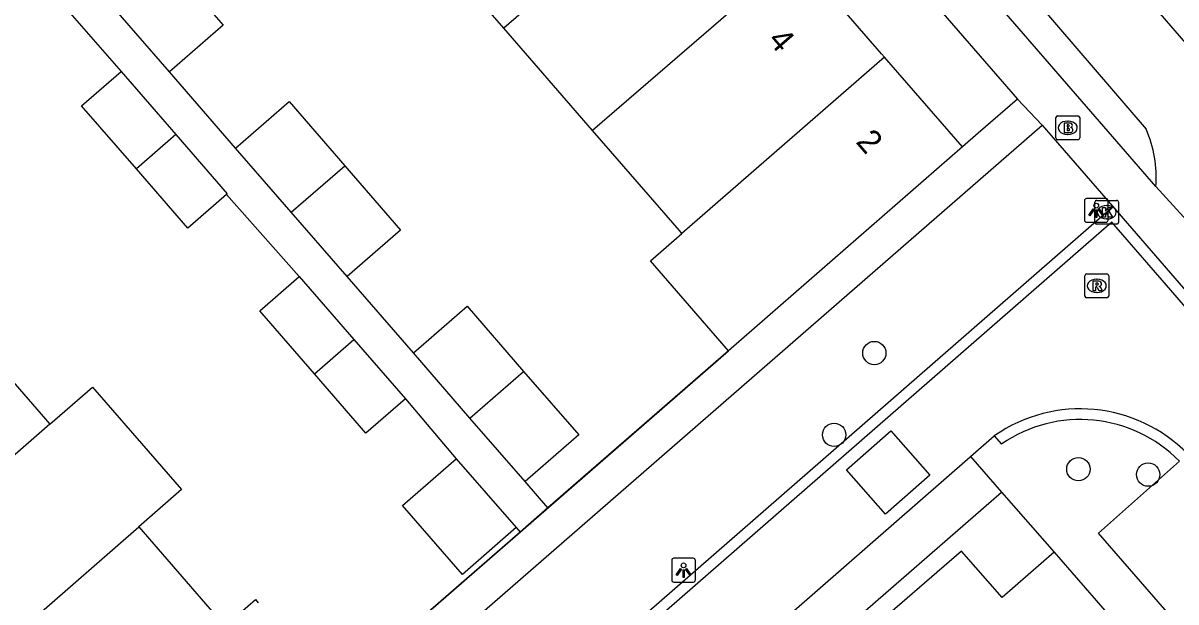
# Model space of a CAD drawing. Extents: x 155888 to 156864, y 383882 to 384671.
# Drawn here: x 156372.4 to 156420.82, y 384119.15 to 384143.46 of the extents above; entities that cross this region are included whole.
import ezdxf

# ---------------------------------------------------------------- set-up
doc = ezdxf.new("R2010")
doc.units = 0
for name, color, linetype in [('IMGEO_Boom', 7, 'Continuous'), ('IMGEO_Brandkraan', 7, 'Continuous'), ('IMGEO_Fietspad_gesloten', 7, 'Continuous'), ('IMGEO_Kolk', 7, 'Continuous'), ('IMGEO_Lichtpunt', 7, 'Continuous'), ('IMGEO_Muur', 7, 'Continuous'), ('IMGEO_Pand', 7, 'Continuous'), ('IMGEO_Pand_nummerreeks', 7, 'Continuous'), ('IMGEO_Rijbaan_lokaal_gesloten', 7, 'Continuous'), ('IMGEO_Rijbaan_lokaal_open', 7, 'Continuous'), ('IMGEO_Rioolput', 7, 'Continuous'), ('IMGEO_Voetpad_open', 7, 'Continuous')]:
    doc.layers.add(name, color=color, linetype=linetype)

msp = doc.modelspace()

# ---------------------------------------------------------------- linework, layer by layer
at = {"layer": 'IMGEO_Boom'}
for centre in [(156408.155, 384129.604), (156406.466, 384126.17), (156416.726, 384124.726), (156419.657, 384124.498)]:
    msp.add_circle(centre, 0.489, dxfattribs=at)
at = {"layer": 'IMGEO_Brandkraan'}
for p, q in [((156415.779, 384138.637), (156415.779, 384139.489)), ((156415.854, 384139.563), (156416.706, 384139.563)), ((156416.267, 384139.343), (156416.292, 384139.343)), ((156416.78, 384139.489), (156416.78, 384138.637)), ((156416.29, 384138.783), (156416.265, 384138.783)), ((156416.706, 384138.563), (156415.854, 384138.563))]:
    msp.add_line(p, q, dxfattribs=at)
for points in [[(156415.779, 384138.637), (156415.779, 384139.489)], [(156415.854, 384139.563), (156416.706, 384139.563)], [(156416.127, 384139.263), (156416.127, 384138.863), (156416.34, 384138.863)], [(156416.358, 384139.263), (156416.127, 384139.263)], [(156416.78, 384139.489), (156416.78, 384138.637)], [(156416.306, 384139.182), (156416.252, 384139.182), (156416.252, 384139.106)], [(156416.252, 384139.106), (156416.305, 384139.106)], [(156416.314, 384139.03), (156416.252, 384139.03), (156416.252, 384138.949)], [(156416.252, 384138.949), (156416.314, 384138.949)], [(156416.706, 384138.563), (156415.854, 384138.563)]]:
    msp.add_lwpolyline(points, dxfattribs=at)
for centre, radius, start, end in [((156415.856, 384139.487), 0.0765, 91.552, 178.448), ((156415.856, 384139.487), 0.0765, 91.552, 178.448), ((156416.362, 384139.118), 0.145, 59.4692, 91.5367), ((156416.704, 384139.487), 0.0765, 1.552, 88.448), ((156416.704, 384139.487), 0.0765, 1.552, 88.448), ((156416.307, 384139.144), 0.0379, 267.8285, 90.9355), ((156416.315, 384138.989), 0.0404, 269.8759, 90.5077), ((156416.346, 384139.114), 0.251, 268.6676, 293.5347), ((156416.387, 384139.165), 0.0922, 285.5137, 58.1501), ((156416.392, 384138.973), 0.105, 301.3115, 78.989), ((156415.856, 384138.639), 0.0765, 181.552, 268.448), ((156415.856, 384138.639), 0.0765, 181.552, 268.448), ((156416.704, 384138.639), 0.0765, 271.552, 358.448), ((156416.704, 384138.639), 0.0765, 271.552, 358.448)]:
    msp.add_arc(centre, radius, start, end, dxfattribs=at)
for centre, major_axis, ratio, start_param, end_param in [((156416.266, 384139.063), (-0.387, 0.002), 0.722429, 4.712389, 7.853982), ((156416.291, 384139.063), (-0.39, 0.002), 0.717154, 1.570796, 4.712389)]:
    msp.add_ellipse(centre, major_axis=major_axis, ratio=ratio, start_param=start_param, end_param=end_param, dxfattribs=at)
at = {"layer": 'IMGEO_Fietspad_gesloten'}
for points in [[(156376.188, 384189.315), (156391.408, 384171.79), (156419.571, 384139)], [(156508.758, 384042.359), (156507.724, 384043.553), (156500, 384052.421), (156466.101, 384091.342), (156424.652, 384138.668), (156398.32, 384169.108)], [(156422.011, 384134.369), (156419.983, 384136.598)]]:
    msp.add_lwpolyline(points, dxfattribs=at)
msp.add_arc((156414.943, 384136.97), 5.054, 355.7799, 23.6859, dxfattribs=at)
at = {"layer": 'IMGEO_Kolk'}
for p, q in [((156417.416, 384135.09), (156417.416, 384135.942)), ((156417.491, 384136.016), (156418.343, 384136.016)), ((156418.417, 384135.942), (156418.417, 384135.09)), ((156417.904, 384135.796), (156417.929, 384135.796)), ((156418.343, 384135.016), (156417.491, 384135.016)), ((156417.927, 384135.236), (156417.902, 384135.236))]:
    msp.add_line(p, q, dxfattribs=at)
for points in [[(156417.416, 384135.09), (156417.416, 384135.942)], [(156417.491, 384136.016), (156418.343, 384136.016)], [(156418.417, 384135.942), (156418.417, 384135.09)], [(156417.737, 384135.716), (156417.86, 384135.716), (156417.86, 384135.565), (156417.99, 384135.716), (156418.154, 384135.716), (156418.008, 384135.565), (156418.161, 384135.316), (156418.009, 384135.316), (156417.924, 384135.48), (156417.86, 384135.413), (156417.86, 384135.316), (156417.737, 384135.316), (156417.737, 384135.716)], [(156418.343, 384135.016), (156417.491, 384135.016)]]:
    msp.add_lwpolyline(points, dxfattribs=at)
for centre, start, end in [((156417.493, 384135.94), 91.552, 178.448), ((156417.493, 384135.94), 91.552, 178.448), ((156418.341, 384135.94), 1.552, 88.448), ((156418.341, 384135.94), 1.552, 88.448), ((156417.493, 384135.092), 181.552, 268.448), ((156417.493, 384135.092), 181.552, 268.448), ((156418.341, 384135.092), 271.552, 358.448), ((156418.341, 384135.092), 271.552, 358.448)]:
    msp.add_arc(centre, 0.0765, start, end, dxfattribs=at)
for centre, major_axis, ratio, start_param, end_param in [((156417.903, 384135.516), (-0.387, 0.002), 0.722429, 4.712389, 7.853982), ((156417.928, 384135.516), (-0.39, 0.002), 0.717154, 1.570796, 4.712389)]:
    msp.add_ellipse(centre, major_axis=major_axis, ratio=ratio, start_param=start_param, end_param=end_param, dxfattribs=at)
at = {"layer": 'IMGEO_Lichtpunt'}
for p, q in [((156416.979, 384135.995), (156416.979, 384135.188)), ((156416.979, 384135.995), (156416.979, 384135.188)), ((156417.881, 384136.09), (156417.073, 384136.09)), ((156417.881, 384136.09), (156417.073, 384136.09)), ((156417.975, 384135.188), (156417.975, 384135.995)), ((156417.975, 384135.188), (156417.975, 384135.995)), ((156417.073, 384135.094), (156417.881, 384135.094)), ((156417.073, 384135.094), (156417.881, 384135.094)), ((156399.643, 384120.89), (156399.643, 384120.083)), ((156399.643, 384120.89), (156399.643, 384120.083)), ((156400.545, 384120.985), (156399.737, 384120.985)), ((156400.545, 384120.985), (156399.737, 384120.985)), ((156400.639, 384120.083), (156400.639, 384120.89)), ((156400.639, 384120.083), (156400.639, 384120.89)), ((156399.737, 384119.989), (156400.545, 384119.989)), ((156399.737, 384119.989), (156400.545, 384119.989))]:
    msp.add_line(p, q, dxfattribs=at)
for points in [[(156417.353, 384135.659), (156417.392, 384135.631), (156417.204, 384135.369), (156417.166, 384135.396), (156417.353, 384135.659)], [(156417.455, 384135.611), (156417.502, 384135.611), (156417.502, 384135.289), (156417.455, 384135.289), (156417.455, 384135.611)], [(156417.565, 384135.631), (156417.603, 384135.658), (156417.79, 384135.396), (156417.751, 384135.368), (156417.565, 384135.631)], [(156400.017, 384120.554), (156400.056, 384120.526), (156399.868, 384120.264), (156399.83, 384120.291), (156400.017, 384120.554)], [(156400.119, 384120.506), (156400.166, 384120.506), (156400.166, 384120.184), (156400.119, 384120.184), (156400.119, 384120.506)], [(156400.229, 384120.526), (156400.267, 384120.553), (156400.454, 384120.291), (156400.415, 384120.263), (156400.229, 384120.526)]]:
    msp.add_lwpolyline(points, dxfattribs=at)
for centre in [(156417.478, 384135.793), (156400.142, 384120.688)]:
    msp.add_circle(centre, 0.0994, dxfattribs=at)
for centre, start, end in [((156417.073, 384135.995), 90, 180), ((156417.073, 384135.995), 90, 180), ((156417.881, 384135.995), 0, 90), ((156417.881, 384135.995), 0, 90), ((156417.073, 384135.188), 180, 270), ((156417.073, 384135.188), 180, 270), ((156417.881, 384135.188), 270, 0), ((156417.881, 384135.188), 270, 360), ((156399.737, 384120.89), 90, 180), ((156399.737, 384120.89), 90, 180), ((156400.545, 384120.89), 0, 90), ((156400.545, 384120.89), 0, 90), ((156399.737, 384120.083), 180, 270), ((156399.737, 384120.083), 180, 270), ((156400.545, 384120.083), 270, 0), ((156400.545, 384120.083), 270, 360)]:
    msp.add_arc(centre, 0.0946, start, end, dxfattribs=at)
at = {"layer": 'IMGEO_Muur'}
msp.add_lwpolyline([(156385.535, 384115.352), (156402.026, 384129.701)], dxfattribs=at)
at = {"layer": 'IMGEO_Pand'}
for points in [[(156401.121, 384150.635), (156392.587, 384143.245)], [(156392.587, 384143.245), (156388.853, 384147.547)], [(156378.456, 384146.068), (156380.803, 384143.366), (156378.546, 384141.406)], [(156404.854, 384146.332), (156396.322, 384138.942)], [(156408.584, 384142.034), (156408.463, 384142.173), (156404.854, 384146.332)], [(156378.546, 384141.406), (156376.199, 384144.108)], [(156396.322, 384138.942), (156392.587, 384143.245)], [(156408.584, 384142.034), (156400.072, 384134.621)], [(156411.855, 384138.264), (156408.584, 384142.034)], [(156377.157, 384137.336), (156374.855, 384139.984), (156376.515, 384141.427)], [(156376.515, 384141.427), (156378.815, 384138.781)], [(156381.318, 384138.213), (156383.575, 384140.168), (156385.914, 384137.467)], [(156378.815, 384138.781), (156377.157, 384137.336)], [(156378.815, 384138.781), (156380.975, 384136.296), (156380.942, 384136.267)], [(156400.072, 384134.621), (156399.966, 384134.743), (156397.075, 384138.075), (156396.322, 384138.942)], [(156383.661, 384135.516), (156381.318, 384138.213)], [(156411.855, 384138.264), (156402.026, 384129.701)], [(156380.942, 384136.267), (156379.315, 384134.853), (156377.157, 384137.336)], [(156383.661, 384135.516), (156385.914, 384137.467)], [(156385.914, 384137.467), (156388.255, 384134.764), (156386.006, 384132.816)], [(156386.006, 384132.816), (156383.661, 384135.516)], [(156402.026, 384129.701), (156398.749, 384133.477), (156400.072, 384134.621)], [(156384.633, 384128.734), (156382.338, 384131.375), (156383.998, 384132.818)], [(156383.998, 384132.818), (156386.292, 384130.179)], [(156388.792, 384129.608), (156391.049, 384131.568), (156393.424, 384128.833)], [(156369.789, 384130.915), (156373.522, 384126.611)], [(156384.633, 384128.734), (156386.292, 384130.179)], [(156386.292, 384130.179), (156388.458, 384127.687)], [(156391.17, 384126.87), (156388.792, 384129.608)], [(156388.458, 384127.687), (156386.798, 384126.244), (156384.633, 384128.734)], [(156391.17, 384126.87), (156393.424, 384128.833)], [(156393.424, 384128.833), (156395.742, 384126.164), (156393.485, 384124.204)], [(156373.522, 384126.611), (156375.313, 384128.172), (156379.058, 384123.876), (156377.256, 384122.306)], [(156393.485, 384124.204), (156391.17, 384126.87)], [(156373.522, 384126.611), (156365.007, 384119.189)], [(156393.107, 384122.275), (156390.863, 384120.309), (156388.342, 384123.207), (156390.593, 384125.165)], [(156390.593, 384125.165), (156393.107, 384122.275)], [(156368.744, 384114.889), (156377.256, 384122.306)], [(156377.256, 384122.306), (156380.873, 384118.136), (156382.155, 384119.248), (156382.27, 384119.115)], [(156415.714, 384121.241), (156413.529, 384119.333), (156411.814, 384121.284), (156407.776, 384117.782)], [(156415.714, 384121.241), (156418.78, 384117.712)]]:
    msp.add_lwpolyline(points, dxfattribs=at)
at = {"layer": 'IMGEO_Rijbaan_lokaal_gesloten'}
for points in [[(156424.267, 384128.023), (156420.432, 384132.447), (156418.135, 384135.097), (156376.676, 384098.955), (156373.188, 384095.976), (156370.811, 384093.901), (156368.728, 384092.09), (156365.252, 384089.08), (156333.957, 384061.613), (156326.458, 384055.98), (156326.022, 384055.616)], [(156412.191, 384125.253), (156413.195, 384126.129)], [(156327.105, 384050.098), (156331.018, 384054.386), (156412.184, 384125.247), (156412.191, 384125.253)]]:
    msp.add_lwpolyline(points, dxfattribs=at)
msp.add_arc((156416.804, 384120.943), 6.318, 44.4428, 124.8338, dxfattribs=at)
at = {"layer": 'IMGEO_Rijbaan_lokaal_open'}
for points in [[(156418.165, 384135.765), (156417.917, 384135.517), (156376.376, 384099.303)], [(156418.165, 384135.765), (156420.779, 384132.75), (156424.61, 384128.331)], [(156410.491, 384124.473), (156408.624, 384122.836), (156406.984, 384124.706), (156408.851, 384126.343), (156410.491, 384124.473)], [(156413.195, 384126.129), (156413.498, 384125.78)]]:
    msp.add_lwpolyline(points, dxfattribs=at)
msp.add_arc((156416.808, 384120.986), 5.826, 44.372, 124.6244, dxfattribs=at)
at = {"layer": 'IMGEO_Rioolput'}
for p, q in [((156416.998, 384131.998), (156416.998, 384132.85)), ((156417.073, 384132.924), (156417.925, 384132.924)), ((156417.486, 384132.704), (156417.511, 384132.704)), ((156417.999, 384132.85), (156417.999, 384131.998)), ((156417.509, 384132.144), (156417.484, 384132.144)), ((156417.925, 384131.924), (156417.073, 384131.924))]:
    msp.add_line(p, q, dxfattribs=at)
for points in [[(156416.998, 384131.998), (156416.998, 384132.85)], [(156417.073, 384132.924), (156417.925, 384132.924)], [(156417.587, 384132.622), (156417.335, 384132.624), (156417.335, 384132.224)], [(156417.513, 384132.543), (156417.459, 384132.543), (156417.459, 384132.462)], [(156417.999, 384132.85), (156417.999, 384131.998)], [(156417.335, 384132.224), (156417.459, 384132.224), (156417.459, 384132.386), (156417.47, 384132.386)], [(156417.459, 384132.462), (156417.511, 384132.462)], [(156417.517, 384132.357), (156417.588, 384132.224), (156417.728, 384132.224), (156417.663, 384132.35)], [(156417.925, 384131.924), (156417.073, 384131.924)]]:
    msp.add_lwpolyline(points, dxfattribs=at)
for centre, radius, start, end in [((156417.075, 384132.848), 0.0765, 91.552, 178.448), ((156417.075, 384132.848), 0.0765, 91.552, 178.448), ((156417.519, 384132.447), 0.0964, 77.0061, 93.1865), ((156417.533, 384132.504), 0.0378, 276.6634, 79.6772), ((156417.586, 384132.512), 0.109, 350.3612, 89.416), ((156417.584, 384132.512), 0.112, 277.5842, 350.9817), ((156417.923, 384132.848), 0.0765, 1.552, 88.448), ((156417.923, 384132.848), 0.0765, 1.552, 88.448), ((156417.075, 384132), 0.0765, 181.552, 268.448), ((156417.075, 384132), 0.0765, 181.552, 268.448), ((156417.469, 384132.333), 0.0533, 26.0293, 88.6989), ((156417.495, 384132.651), 0.19, 274.7715, 282.9687), ((156417.568, 384132.297), 0.108, 29.5134, 73.7905), ((156417.923, 384132), 0.0765, 271.552, 358.448), ((156417.923, 384132), 0.0765, 271.552, 358.448)]:
    msp.add_arc(centre, radius, start, end, dxfattribs=at)
for centre, major_axis, ratio, start_param, end_param in [((156417.485, 384132.424), (-0.387, 0.002), 0.722429, 4.712389, 7.853982), ((156417.51, 384132.424), (-0.39, 0.002), 0.717154, 1.570796, 4.712389)]:
    msp.add_ellipse(centre, major_axis=major_axis, ratio=ratio, start_param=start_param, end_param=end_param, dxfattribs=at)
at = {"layer": 'IMGEO_Voetpad_open'}
for points in [[(156419.983, 384136.598), (156381.718, 384180.744)], [(156380.825, 384178.663), (156414.166, 384140.264)], [(156373.485, 384144.913), (156376.515, 384141.427)], [(156381.318, 384138.213), (156378.546, 384141.406)], [(156414.166, 384140.264), (156412.523, 384138.842), (156411.855, 384138.264)], [(156414.166, 384140.264), (156415.21, 384139.17)], [(156373.38, 384102.774), (156377.316, 384106.211), (156415.21, 384139.17)], [(156415.21, 384139.17), (156418.165, 384135.765)], [(156380.942, 384136.267), (156383.998, 384132.818)], [(156388.792, 384129.608), (156386.006, 384132.816)], [(156402.026, 384129.701), (156394.443, 384123.103)], [(156388.458, 384127.687), (156390.593, 384125.165)], [(156412.191, 384125.253), (156413.498, 384123.756)], [(156449.297, 384092.422), (156445.905, 384089.446), (156417.572, 384122.034), (156420.973, 384125.06)], [(156394.443, 384123.103), (156393.485, 384124.204)], [(156376.563, 384091.626), (156413.498, 384123.756)], [(156413.498, 384123.756), (156415.714, 384121.241)], [(156394.443, 384123.103), (156393.273, 384122.085)], [(156393.273, 384122.085), (156385.535, 384115.352)], [(156393.107, 384122.275), (156393.273, 384122.085)]]:
    msp.add_lwpolyline(points, dxfattribs=at)

# ---------------------------------------------------------------- texts
at = {"layer": 'IMGEO_Pand_nummerreeks'}
for s, p in [('4', (156403.645, 384142.719)), ('2', (156407.345, 384138.456))]:
    msp.add_text(s, height=1, rotation=310.9491, dxfattribs=at).set_placement(p)

doc.saveas('drawing.dxf')
